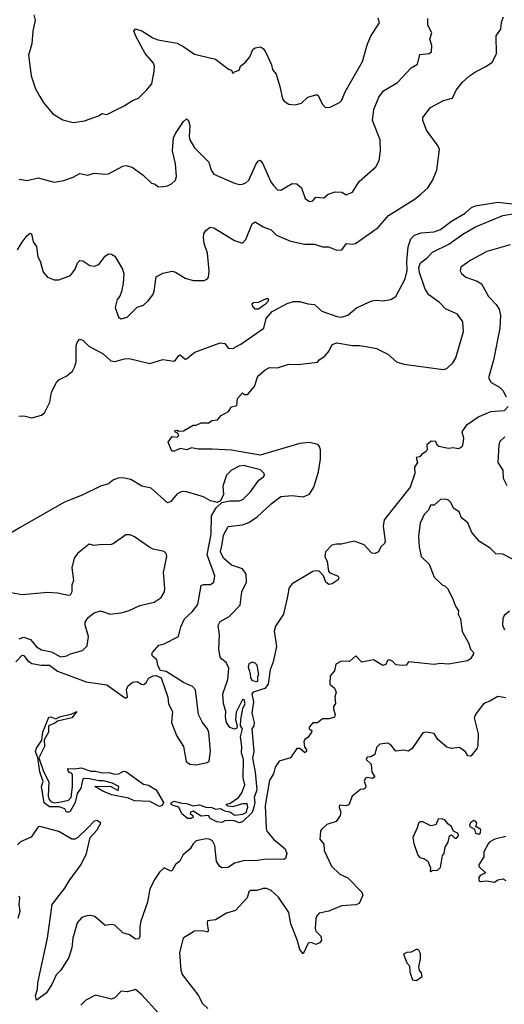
# Model space of a CAD drawing. Extents: x 1690054 to 1842981, y 782881 to 914114.
# Tile 513 of 656: x 1829419 to 1832455, y 804401 to 810567. Entities that reach past the tile are written whole.
import ezdxf

# ---------------------------------------------------------------- set-up
doc = ezdxf.new("R2010")
doc.units = 0

msp = doc.modelspace()

# ---------------------------------------------------------------- linework, layer by layer
at = {"layer": '0CON10XD'}
for points in [[(1829405, 809126.7), (1829433.6, 809173.6), (1829465, 809216.2), (1829485, 809230), (1829492.5, 809225), (1829504, 809175), (1829525, 809147.5), (1829532.4, 809082.4), (1829546.9, 809055), (1829566.4, 808986.4), (1829593.9, 808953.9), (1829635, 808937.5), (1829665, 808937.5), (1829737.5, 808965), (1829765.7, 809004.3), (1829781.2, 809045), (1829795, 809058.8), (1829815, 809056.2), (1829858.7, 809028.7), (1829885, 809022.9), (1829915.5, 809034.5), (1829955, 809086.7), (1829975, 809101.2), (1829995, 809098.8), (1830015, 809086.2), (1830064, 809005), (1830072.5, 808975), (1830068, 808915), (1830056.1, 808863.9), (1830046.7, 808835), (1830030, 808815), (1830017.5, 808765), (1830037.1, 808705), (1830054.6, 808694.6), (1830092, 808705), (1830155, 808767.5), (1830195, 808780), (1830224.3, 808805.7), (1830253.3, 808845), (1830262.3, 808867.7), (1830275, 808956.2), (1830315, 808978.8), (1830375, 808991.2), (1830396.2, 808986.2), (1830455, 808947.5), (1830505, 808933.3), (1830575, 808933.8), (1830595, 808943.3), (1830602, 808955), (1830606.8, 808993.2), (1830596.2, 809105), (1830575.6, 809165), (1830570, 809205), (1830573.4, 809226.6), (1830585, 809246.7), (1830613.2, 809266.8), (1830635, 809264.2), (1830765, 809184.3), (1830815, 809167.5), (1830835, 809190), (1830875, 809288.8), (1830895, 809302), (1830945, 809268.9), (1830995, 809252), (1831028.6, 809218.6), (1831115, 809180.7), (1831205, 809161.4), (1831265, 809160.6), (1831315, 809144.2), (1831354.2, 809144.2), (1831405, 809122.9), (1831436.2, 809125), (1831466.7, 809165), (1831505, 809161.8), (1831523.8, 809166.2), (1831665, 809265.8), (1831729.7, 809340.3), (1831896.2, 809445), (1831935, 809476.2), (1831976.2, 809515), (1832005, 809560), (1832032, 809625), (1832049.2, 809755), (1832041.4, 809775), (1831966.9, 809875), (1831944.3, 809935), (1831944.2, 809955), (1831992.6, 810017.4), (1832075, 810060), (1832130, 810075), (1832153.8, 810125), (1832193.8, 810175), (1832236.2, 810215), (1832275, 810241.4), (1832343.8, 810275), (1832377.9, 810302.1), (1832406.1, 810353.9), (1832403.8, 810465), (1832433, 810507), (1832438.3, 810551.7), (1832450, 810585)], [(1829415, 809568.8), (1829465, 809560), (1829535, 809575.8), (1829635, 809550.6), (1829695, 809559.2), (1829755, 809580.8), (1829795, 809602.9), (1829845, 809594.4), (1829885, 809605.6), (1829955, 809599.2), (1829975, 809602.5), (1830065, 809648.8), (1830085, 809653.3), (1830123.6, 809643.6), (1830193, 809593), (1830245, 809542.5), (1830267, 809537), (1830285, 809523.3), (1830305, 809520), (1830345, 809526.7), (1830370.7, 809539.3), (1830395, 809562.5), (1830400.8, 809585), (1830396.2, 809665), (1830377.3, 809745), (1830383.3, 809826.7), (1830394.6, 809855), (1830445, 809930), (1830465, 809946.7), (1830475.6, 809935.6), (1830485.4, 809905.4), (1830480.4, 809835), (1830485, 809814), (1830514.2, 809765), (1830604.7, 809674.7), (1830617.9, 809625), (1830635, 809600.6), (1830765, 809544.3), (1830795, 809535.8), (1830815, 809537.5), (1830835.5, 809544.5), (1830855, 809562), (1830901.4, 809665), (1830915, 809683.3), (1830925, 809686.7), (1830942, 809665), (1830992, 809552), (1831008.3, 809528.3), (1831035, 809502.5), (1831055, 809499.2), (1831125, 809541.2), (1831155, 809540), (1831184.2, 809515), (1831207, 809447), (1831235, 809428.8), (1831255, 809433.3), (1831275, 809456.2), (1831325, 809451.2), (1831352.5, 809475), (1831395, 809488.8), (1831437, 809487), (1831465, 809470), (1831505, 809486.7), (1831546.1, 809553.9), (1831650, 809645), (1831670, 809685), (1831680, 809745), (1831677.8, 809815), (1831629.4, 809935), (1831638.6, 810005), (1831668.6, 810081.4), (1831697.7, 810122.3), (1831786.6, 810173.4), (1831872, 810265), (1831910.5, 810289.5), (1831925, 810349.2), (1831985, 810354.4), (1831998, 810365), (1832000.8, 810405), (1831989.2, 810445), (1832001.8, 810485), (1831975, 810533.3), (1831975.4, 810575)], [(1829507, 810597), (1829515.7, 810565), (1829500.6, 810495), (1829495.6, 810415), (1829474.2, 810345), (1829492, 810215), (1829518.8, 810135), (1829545.8, 810085.8), (1829570, 810045), (1829626.8, 809976.8), (1829689.7, 809939.7), (1829755, 809924), (1829825.8, 809934.2), (1829912.5, 809965), (1829935, 809978.8), (1829965.7, 809974.3), (1830073, 810027), (1830125, 810060), (1830164.1, 810075.9), (1830214.2, 810125.8), (1830246, 810165), (1830260.8, 810245), (1830264, 810275), (1830258, 810295), (1830205.6, 810355), (1830151.9, 810455), (1830134.2, 810495), (1830145, 810508.8), (1830185, 810497.1), (1830253.2, 810453.2), (1830285, 810440.4), (1830405, 810419.1), (1830447.6, 810397.6), (1830515, 810350.8), (1830645, 810320), (1830727, 810257), (1830745, 810250), (1830755, 810230), (1830765, 810240), (1830795, 810250), (1830802.5, 810275), (1830835, 810302.5), (1830860, 810335), (1830880.5, 810379.5), (1830895, 810390), (1830925, 810397.5), (1830945, 810386.7), (1830961.7, 810361.7), (1830996.2, 810285), (1831003.8, 810255), (1831026.7, 810225), (1831049.2, 810149.2), (1831065, 810072.5), (1831076.1, 810056.1), (1831105, 810038.8), (1831145, 810033.8), (1831185, 810043.3), (1831225, 810081.2), (1831275, 810097.5), (1831286.7, 810096.7), (1831316.7, 810035), (1831335, 810016.7), (1831365, 810018.8), (1831422.3, 810047.7), (1831437, 810063), (1831458, 810115), (1831567.5, 810305), (1831598, 810415), (1831620.9, 810469.1), (1831673.3, 810546.7), (1831665, 810575.7)], [(1829414.6, 808084.6), (1829445, 808086.7), (1829494.7, 808074.7), (1829555, 808090.3), (1829575, 808104.5), (1829608.6, 808171.4), (1829618.7, 808235), (1829650.7, 808295), (1829665, 808310.7), (1829715, 808336), (1829749.6, 808365), (1829765.5, 808395), (1829772.2, 808425), (1829772.7, 808525), (1829778.9, 808545), (1829794.6, 808565.4), (1829815, 808561.1), (1829852.9, 808522.9), (1829942.7, 808475), (1829989.3, 808430.7), (1830015, 808425.6), (1830075, 808442.5), (1830105, 808444.5), (1830235, 808413.3), (1830315, 808438.5), (1830385, 808428.1), (1830395.9, 808434.1), (1830415.7, 808464.3), (1830425, 808467.5), (1830455, 808441.1), (1830465, 808442.7), (1830515.4, 808484.6), (1830675, 808544.3), (1830705, 808540), (1830725, 808510), (1830755, 808508.8), (1830805, 808535.8), (1830947.5, 808635), (1830962.5, 808695), (1831000.1, 808739.9), (1831095, 808788.7), (1831135, 808802.9), (1831175, 808803.1), (1831225, 808787.8), (1831265, 808784.3), (1831311.1, 808741.1), (1831405, 808707.8), (1831435.6, 808704.4), (1831475, 808715.8), (1831528, 808762), (1831625, 808806), (1831655, 808811.2), (1831695, 808806.2), (1831745, 808814), (1831776.4, 808833.6), (1831834.3, 808945), (1831847.2, 808997.2), (1831844.4, 809055), (1831853.3, 809145), (1831870, 809195), (1831891.7, 809218.3), (1831935, 809232.7), (1832015, 809238.5), (1832055, 809253.9), (1832124, 809306), (1832209.5, 809355), (1832249.7, 809390.3), (1832275, 809400.7), (1832415, 809423.7), (1832505, 809413.9)], [(1830625, 807877.1), (1830538.1, 807878.1), (1830495, 807885.8), (1830466.7, 807873.3), (1830425, 807881.4), (1830387.5, 807865), (1830372.5, 807865), (1830348.3, 807921.7), (1830375, 807957.5), (1830405, 807953.3), (1830417, 807963), (1830408.3, 807978.3), (1830390, 807985), (1830393.3, 807995), (1830405, 807996.7), (1830415, 807990), (1830445, 807993.3), (1830505, 808027.5), (1830525, 808027.5), (1830555, 808042.5), (1830605, 808042.5), (1830623, 808057), (1830658.3, 808061.7), (1830681.7, 808088.3), (1830726.4, 808113.6), (1830745, 808142.5), (1830779.3, 808150.7), (1830783.3, 808195), (1830815, 808230), (1830825, 808220), (1830845, 808220), (1830853, 808227), (1830889.7, 808270.3), (1830910.8, 808335), (1830956.9, 808375), (1830985, 808388.7), (1831035, 808386.2), (1831105, 808409.6), (1831162.7, 808407.3), (1831285, 808423.3), (1831295, 808436.7), (1831330, 808460), (1831357.5, 808492.5), (1831377.3, 808532.7), (1831405, 808543.1), (1831505, 808526.4), (1831547.6, 808527.6), (1831589.7, 808519.7), (1831655, 808508), (1831725, 808471.8), (1831780, 808425), (1831825, 808408.8), (1832075, 808376.8), (1832095, 808383.1), (1832132.4, 808417.6), (1832151.2, 808448.8), (1832199.4, 808615), (1832195.6, 808675), (1832162.4, 808722.4), (1832086.8, 808756.8), (1832050, 808795), (1831981.8, 808845), (1831958.9, 808878.9), (1831923.2, 808983.2), (1831919.1, 809015), (1831929.1, 809045), (1831971.2, 809075), (1832005, 809111.5), (1832107.9, 809162.1), (1832195, 809222.9), (1832275, 809269.7), (1832445, 809340.6), (1832765, 809395.8)], [(1832492.4, 809157.6), (1832345, 809114.4), (1832245, 809060.8), (1832182.4, 809017.6), (1832177.8, 808995), (1832186.8, 808976.8), (1832214.8, 808954.8), (1832285, 808930), (1832313, 808913), (1832355, 808832.7), (1832405, 808784.1), (1832422.2, 808755), (1832432.1, 808715), (1832427.8, 808635), (1832387.9, 808435), (1832356.9, 808325), (1832372.3, 808295), (1832425.6, 808265), (1832445.8, 808245), (1832466.7, 808205)], [(1830915, 808754.5), (1830893.8, 808755), (1830877.5, 808775), (1830875, 808790), (1830883.8, 808796.2), (1830915, 808798.8), (1830965, 808821.2), (1830975, 808820), (1830975.8, 808805), (1830960, 808785), (1830915, 808754.5)], [(1832480, 808145), (1832455, 808116.7), (1832369.3, 808110.7), (1832295, 808079.1), (1832215.6, 808025), (1832188, 807985), (1832198.6, 807948.6), (1832198, 807925), (1832190, 807895), (1832180, 807885), (1832165, 807880), (1832135, 807886.2), (1832105, 807881.2), (1832045, 807894.2), (1832035, 807902.5), (1832025.5, 807925.5), (1831997.3, 807927.3), (1831970, 807905), (1831971.4, 807875), (1831965, 807862), (1831935.7, 807844.3), (1831925, 807830), (1831902.5, 807825), (1831911.2, 807795), (1831892.5, 807765), (1831894.4, 807725), (1831865, 807639.2), (1831702.2, 807435), (1831695.5, 807395), (1831707.7, 807302.3), (1831703.6, 807286.4), (1831682.5, 807265), (1831665.9, 807234.1), (1831645, 807223.3), (1831625, 807226.7), (1831577.3, 807277.3), (1831515, 807301.2), (1831435, 807282), (1831402.7, 807282.7), (1831375, 807275.6), (1831334.4, 807235), (1831330.6, 807205), (1831346.2, 807175), (1831353, 807113), (1831363, 807103), (1831410, 807085), (1831417.5, 807075), (1831415, 807060), (1831376.7, 807033.3), (1831355, 807030), (1831337.5, 807045), (1831322.5, 807085), (1831295, 807112.5), (1831275, 807116.2), (1831255, 807111.2), (1831126, 807035), (1831105, 807006.7), (1831099.4, 806965), (1831071.1, 806845), (1831021.8, 806768.2), (1831012.7, 806737.3), (1831027.5, 806642.5), (1831007.1, 806545), (1830989.1, 806495), (1830975.4, 806405), (1830955, 806377.8), (1830882.5, 806355), (1830874.1, 806345.9), (1830884.7, 806295), (1830873.3, 806225), (1830888.9, 806165), (1830885.5, 806144.5), (1830873.8, 806125), (1830885.8, 805985), (1830878.3, 805941.7), (1830895.2, 805855), (1830904.3, 805745), (1830888.2, 805695), (1830892.1, 805665), (1830886.9, 805635), (1830875, 805602.5), (1830815, 805544.2), (1830795, 805536.7), (1830765, 805550), (1830725, 805552.5), (1830705, 805550), (1830685, 805538.8), (1830655, 805543.6), (1830613.3, 805565), (1830602.5, 805582.5), (1830555, 805579.2), (1830505, 805610), (1830490, 805605), (1830486.7, 805595), (1830503, 805583), (1830505, 805573.3), (1830492.5, 805565), (1830470, 805565), (1830434, 805594), (1830415.8, 805635.8), (1830380, 805645), (1830366.2, 805655), (1830370, 805665), (1830387.5, 805672.5), (1830435, 805660), (1830465, 805659.4), (1830505, 805643.3), (1830545, 805650), (1830585, 805636.2), (1830622.7, 805632.7), (1830645, 805622), (1830675, 805626.7), (1830702.1, 805612.1), (1830735.6, 805605.6), (1830766, 805586), (1830817.4, 805592.6), (1830837.5, 805602.5), (1830849.2, 805635), (1830845, 805656.7), (1830815, 805656), (1830755, 805637.1), (1830722.7, 805642.7), (1830710, 805655), (1830735, 805659.2), (1830788.8, 805695), (1830811.2, 805725), (1830830, 805775), (1830818.3, 805818.3), (1830821.2, 805935), (1830807.8, 805975), (1830811.1, 806015), (1830802.5, 806075), (1830814, 806125), (1830803.3, 806145), (1830804.3, 806185), (1830817.5, 806252.5), (1830830.8, 806285), (1830825, 806307.5), (1830815, 806310), (1830775, 806230), (1830770, 806185), (1830781.2, 806145), (1830778.8, 806131.2), (1830765, 806124.3), (1830735, 806134.5), (1830715, 806166.2), (1830708, 806202), (1830711.1, 806235), (1830695.7, 806285), (1830692, 806345), (1830724, 806435), (1830728.8, 806505), (1830712.3, 806542.3), (1830685, 806562), (1830675, 806577.5), (1830665.8, 806625), (1830670, 806715), (1830662.7, 806772.7), (1830675, 806797.5), (1830730.8, 806829.2), (1830799.3, 806900.7), (1830810.8, 806985), (1830839.1, 807045), (1830838.6, 807095), (1830815, 807128), (1830745, 807152), (1830695, 807194), (1830677.1, 807235), (1830686.7, 807283.3), (1830695, 807338.8), (1830725, 807393.8), (1830815, 807404), (1830855, 807418.9), (1830907.1, 807452.9), (1830994.6, 807535.4), (1831055, 807580), (1831125, 807586.9), (1831195, 807578.6), (1831234.4, 807595.6), (1831261.5, 807638.5), (1831291.8, 807735), (1831303.8, 807815), (1831303.5, 807873.5), (1831297.9, 807895), (1831287.4, 807907.4), (1831235, 807918.6), (1831175, 807913.9), (1830925, 807840.8), (1830745, 807870.5), (1830625, 807877.1)], [(1832459.2, 807955), (1832426.7, 807925), (1832420.6, 807905), (1832415.4, 807795), (1832445, 807745.8), (1832448.7, 807695), (1832470, 807650)], [(1829395.9, 806545), (1829435, 806587.5), (1829445, 806584.6), (1829468.3, 806555), (1829495, 806534.8), (1829555, 806524.5), (1829605, 806524.8), (1829655, 806487.3), (1829835, 806420), (1829965, 806400.8), (1830075, 806322), (1830085, 806318.8), (1830093.8, 806326.2), (1830088.8, 806371.2), (1830096, 806394), (1830125, 806417.5), (1830155, 806422.5), (1830182.5, 806405), (1830195, 806404.2), (1830211.2, 806415), (1830227, 806443), (1830255, 806457.5), (1830275, 806460), (1830306.4, 806446.4), (1830348, 806325), (1830351.7, 806281.7), (1830377.1, 806235), (1830370.8, 806165), (1830402, 806085), (1830446.2, 806016.2), (1830461.7, 805921.7), (1830484.5, 805904.5), (1830525, 805900.6), (1830592.5, 805915), (1830605.5, 805924.5), (1830614.6, 805985.4), (1830604, 806104), (1830596.5, 806125), (1830563.3, 806165), (1830540, 806215), (1830521.3, 806371.3), (1830501.7, 806391.7), (1830445.8, 806415.8), (1830337.5, 806485), (1830300.7, 806490.7), (1830283.6, 806523.6), (1830278.3, 806558.3), (1830250.7, 806580.7), (1830246.7, 806595), (1830251.2, 806605), (1830290, 806650), (1830325, 806659.2), (1830415, 806703.3), (1830428.6, 806765), (1830450.8, 806815), (1830500.6, 806859.4), (1830535.7, 806905), (1830556.8, 807023.2), (1830570.5, 807029.5), (1830615, 807030), (1830634.5, 807045.5), (1830641.1, 807085), (1830592.8, 807215), (1830618.5, 807345), (1830619.9, 807460.1), (1830649.7, 807510.3), (1830686, 807544), (1830735.6, 807554.4), (1830795, 807554.5), (1830817.2, 807562.8), (1830865, 807610.8), (1830916.7, 807683.3), (1830946.7, 807705), (1830953.3, 807715), (1830951.2, 807725), (1830927.8, 807747.8), (1830845, 807768.8), (1830825, 807774.4), (1830795, 807770), (1830746.2, 807745), (1830715, 807713.8), (1830690.8, 807645), (1830696.4, 807593.6), (1830677, 807553), (1830656.7, 807543.3), (1830615, 807553.3), (1830569.7, 807579.7), (1830465, 807609.4), (1830435, 807611.4), (1830405, 807597.5), (1830365, 807550), (1830345, 807540.6), (1830242.9, 807632.9), (1830185, 807645.5), (1830115, 807687.1), (1830065, 807698.1), (1830035, 807695.6), (1830006.2, 807685), (1829975, 807659.5), (1829925.3, 807644.7), (1829815, 807592.2), (1829695, 807544.4), (1829422.5, 807387.5), (1829335, 807334.5)], [(1832515, 807183.8), (1832445, 807220.7), (1832402.2, 807222.2), (1832367, 807257), (1832299.9, 807299.9), (1832251.1, 807355), (1832225.8, 807415.8), (1832187.4, 807447.4), (1832171.2, 807485), (1832138, 807505), (1832118, 807545), (1832105, 807557.5), (1832085, 807563.8), (1832055, 807562.5), (1832015, 807527.5), (1831993.6, 807526.4), (1831980, 807495), (1831952.6, 807467.4), (1831927.8, 807415), (1831917, 807333), (1831922, 807265), (1831934.3, 807205), (1831985, 807156.7), (1832016, 807075), (1832065, 807028), (1832085, 807019.2), (1832099.2, 807005), (1832130.8, 806945), (1832148.6, 806895), (1832168, 806865), (1832166, 806845), (1832180, 806815), (1832190, 806735), (1832231.2, 806665), (1832243.3, 806625), (1832262.5, 806605), (1832262.5, 806595), (1832243.3, 806565), (1832225, 806552), (1832105, 806530.8), (1832055, 806534.4), (1832015, 806528.6), (1831855, 806546), (1831840, 806525), (1831817, 806523), (1831776.1, 806526.1), (1831757.4, 806547.4), (1831735, 806558.1), (1831724, 806555), (1831712, 806528), (1831695, 806523.3), (1831635, 806557.5), (1831562.7, 806542.7), (1831525, 806583.8), (1831485, 806547.5), (1831435, 806550), (1831400, 806530), (1831390.8, 806489.2), (1831365, 806457.5), (1831361.5, 806405), (1831390.5, 806380.5), (1831402, 806355), (1831392.5, 806325), (1831397.5, 806285), (1831385.7, 806265), (1831385, 806250), (1831395.7, 806215), (1831390.8, 806199.2), (1831355, 806188), (1831315, 806189.2), (1831285, 806164.4), (1831255, 806163.3), (1831232.7, 806137.3), (1831233.3, 806125), (1831250, 806115), (1831247.5, 806105), (1831225.7, 806074.3), (1831205, 806060), (1831199.2, 806045), (1831204.2, 806014.2), (1831216.7, 805995), (1831215, 805983.3), (1831205, 805976.7), (1831175, 806003.8), (1831155, 806002.5), (1831115.7, 805944.3), (1831045, 805923.3), (1831020, 805885), (1831009.4, 805845), (1830983.8, 805805), (1830956.7, 805645), (1830962.8, 805502.8), (1830968.1, 805485), (1831008.2, 805435), (1831082.3, 805375), (1831092.7, 805345), (1831085, 805313.8), (1831073.3, 805306.7), (1831025, 805310.4), (1830947.8, 805307.8), (1830895, 805298.8), (1830827.9, 805302.1), (1830765, 805284.5), (1830725, 805258.1), (1830685, 805255.8), (1830673, 805263)], [(1829415, 806689.5), (1829445, 806699.5), (1829486.5, 806686.5), (1829525, 806640), (1829555, 806620.4), (1829617.4, 806607.4), (1829675, 806576.9), (1829715, 806582.5), (1829737.5, 806595), (1829813.4, 806616.6), (1829840.8, 806645), (1829849.4, 806705), (1829828.6, 806775), (1829830, 806795), (1829847.1, 806822.9), (1829885, 806853.3), (1829925, 806864.4), (1829985, 806844.4), (1830055, 806852.9), (1830105, 806867.1), (1830171.2, 806898.8), (1830261.1, 806918.9), (1830305, 806949.2), (1830325.7, 806985), (1830328.6, 807005), (1830320, 807105), (1830340, 807205), (1830337.5, 807225), (1830325, 807236.2), (1830255, 807251.2), (1830235, 807261.2), (1830138.8, 807328.8), (1830110.7, 807340.7), (1830085, 807340), (1830005.7, 807284.3), (1829985, 807278.8), (1829935, 807281.2), (1829885, 807274), (1829855, 807282.5), (1829781.4, 807225), (1829759.4, 807195), (1829746, 807135), (1829756.2, 807055), (1829746.7, 807025), (1829745.8, 806984.2), (1829735.9, 806964.1), (1829725, 806960), (1829655, 806976), (1829595, 806980), (1829435, 806965.8), (1829365, 806976.9)], [(1832487, 806863), (1832455, 806836.7), (1832445.9, 806814.1), (1832443.8, 806775), (1832456, 806745)], [(1830905, 806423.3), (1830910, 806425), (1830910, 806455), (1830916.2, 806465), (1830906.2, 806525), (1830895, 806537.5), (1830875, 806542.5), (1830855, 806532.5), (1830850, 806515), (1830863, 806473), (1830864.2, 806445), (1830875, 806428.8), (1830905, 806423.3)], [(1832465, 806321.2), (1832415, 806328.8), (1832365, 806299.2), (1832326.2, 806285), (1832303.6, 806256.4), (1832273.5, 806216.5), (1832266.9, 806195), (1832292.2, 806095), (1832288.5, 806021.5), (1832284, 806005), (1832246.2, 805955), (1832225.9, 805955.9), (1832212, 805982), (1832175, 806008.8), (1832125, 806002), (1832095, 806010.8), (1832039.1, 806059.1), (1832015, 806097.5), (1831965.8, 806105.8), (1831945, 806102), (1831877.3, 806002.7), (1831855, 805986.2), (1831825, 805993.3), (1831775, 805986.2), (1831744.2, 806025), (1831725, 806036.7), (1831675, 806029.1), (1831655, 806010), (1831643.8, 805965), (1831618.8, 805951.2), (1831595, 805949.2), (1831588.6, 805935), (1831620, 805905), (1831624.2, 805855), (1831644, 805825), (1831630, 805815), (1831595, 805821.9), (1831585, 805817.1), (1831577.5, 805797.5), (1831587.7, 805767.7), (1831585, 805757.5), (1831575, 805748.8), (1831555, 805746.2), (1831501.4, 805705), (1831480.9, 805649.1), (1831465, 805643.3), (1831422.3, 805647.7), (1831419.5, 805635), (1831430.6, 805605), (1831426.6, 805583.4), (1831401.2, 805545), (1831343, 805527), (1831310, 805495), (1831304, 805485), (1831298.9, 805435), (1831323.6, 805403.6), (1831325.8, 805365), (1831372.9, 805265), (1831425, 805215.4), (1831475, 805192.5), (1831562.5, 805102.5), (1831568.5, 805085), (1831545, 805031.2), (1831525, 805022.9), (1831435, 805017.1), (1831355, 804984), (1831295, 804971.2), (1831280.8, 804955), (1831274.4, 804935.6), (1831270, 804875), (1831275, 804858.8), (1831305, 804827.5), (1831309.5, 804800.5), (1831297.5, 804785), (1831275, 804776.2), (1831245, 804788.9), (1831226.1, 804783.9), (1831195, 804717.5), (1831173.8, 804743.8), (1831157.8, 804805), (1831117.1, 804905), (1831105.6, 804975.6), (1831041, 805071), (1830994.6, 805114.6), (1830965, 805125.6), (1830945, 805126.5), (1830905, 805114.5), (1830865, 805114.6), (1830853.8, 805105), (1830843.4, 805066.6), (1830771.7, 804988.3), (1830715, 804971.4), (1830645, 804930.8), (1830595.8, 804924.2), (1830592.5, 804907.5), (1830600.8, 804865), (1830596.9, 804853.1), (1830565, 804861.4), (1830515, 804859.2), (1830444, 804815), (1830419.4, 804725), (1830429.5, 804615), (1830437.2, 804587.2), (1830538.1, 804458.1), (1830565, 804406), (1830598, 804375)], [(1829725, 805604), (1829712.5, 805605), (1829702.5, 805625), (1829667, 805637), (1829605, 805636.7), (1829572.1, 805662.1), (1829556, 805765), (1829566.9, 805796.9), (1829545, 805857.5), (1829533.3, 805945), (1829518.8, 805985), (1829525, 806004), (1829558.8, 806055), (1829563.3, 806105), (1829601.7, 806198.3), (1829615, 806202), (1829645, 806188.8), (1829675, 806204), (1829742.3, 806217.7), (1829777.5, 806235), (1829745, 806194.2), (1829655.8, 806174.2), (1829639.3, 806160.7), (1829600, 806145), (1829599.4, 806105), (1829573.3, 806056.7), (1829574.3, 806015), (1829538.8, 805945), (1829568.1, 805858.1), (1829601.1, 805795), (1829598.2, 805705), (1829603.8, 805683.8), (1829615, 805670), (1829635, 805662.5), (1829679.3, 805669.3), (1829725, 805679.2), (1829742, 805695), (1829750.8, 805765), (1829750, 805835), (1829746.4, 805846.4), (1829731.7, 805851.7), (1829723, 805863), (1829721.7, 805878.3), (1829765, 805875.8), (1829805, 805882.2), (1829865, 805860), (1829895, 805860), (1829935, 805850), (1829975, 805852.5), (1830015, 805843.1), (1830040, 805845), (1830070, 805860), (1830085, 805859.2), (1830195, 805780), (1830225, 805774), (1830273.8, 805745), (1830320, 805665), (1830312.5, 805645), (1830295, 805640), (1830235, 805670.6), (1830137.5, 805675), (1830101.1, 805691.1), (1829995, 805713.1), (1829940, 805735), (1829890, 805765), (1829986.7, 805766.7), (1830035, 805740), (1830040, 805765), (1830000, 805785), (1829945, 805800), (1829915, 805800), (1829846, 805816), (1829815, 805812.5), (1829802.5, 805755), (1829779.5, 805720.5), (1829765.8, 805665), (1829735, 805607.5), (1829725, 805604)], [(1831995, 805232.5), (1832005, 805240), (1832035, 805238.8), (1832055, 805256.7), (1832067, 805333), (1832077.5, 805345), (1832083.8, 805385), (1832104.1, 805415.9), (1832111.2, 805455), (1832125, 805461.2), (1832145, 805441.2), (1832155, 805442), (1832168, 805455), (1832165, 805470), (1832136.7, 805485), (1832124, 805515), (1832101.4, 805531.4), (1832084.3, 805554.3), (1832065, 805562.5), (1832040.5, 805559.5), (1832025.6, 805524.4), (1831995, 805518.8), (1831945, 805543.8), (1831925, 805543.3), (1831916.7, 805535), (1831910, 805505), (1831882.5, 805445), (1831888.1, 805408.1), (1831913.8, 805335), (1831925, 805320), (1831950, 805315), (1831976.4, 805296.4), (1831992.5, 805255), (1831990, 805235), (1831995, 805232.5)], [(1830673, 805263), (1830652.5, 805295), (1830642.2, 805395), (1830627.1, 805425), (1830606.7, 805435), (1830585, 805436.9), (1830525, 805423.9), (1830505, 805405.4), (1830486.5, 805373.5), (1830441.5, 805335), (1830422.5, 805297.5), (1830395, 805275.7), (1830375, 805238.9), (1830365, 805234.4), (1830325, 805255.7), (1830295, 805228.6), (1830265, 805184.3), (1830234.7, 805125), (1830219.7, 805040.3), (1830178.3, 804921.7), (1830170.7, 804885), (1830172, 804825), (1830165, 804810), (1830145, 804808.8), (1830106.2, 804835), (1830065, 804848.5), (1830015, 804895.8), (1829995, 804900), (1829954.2, 804894.2), (1829889.7, 804949.7), (1829865, 804957.1), (1829840, 804955), (1829808.8, 804945), (1829778.3, 804911.7), (1829751.8, 804815), (1829745.4, 804754.6), (1829726.1, 804693.9), (1829677.5, 804615), (1829647.1, 804585), (1829621.4, 804525), (1829585, 804470), (1829525, 804426.7), (1829517.5, 804455), (1829531.2, 804495), (1829533.8, 804535), (1829593.6, 804815), (1829622.3, 805025), (1829702.2, 805127.8), (1829729.6, 805175), (1829805, 805276), (1829838.5, 805345), (1829860, 805445), (1829905, 805493.3), (1829926.7, 805535), (1829905, 805552.5), (1829885, 805547.5), (1829845, 805506.7), (1829782.5, 805445), (1829765, 805435.6), (1829745, 805434.4), (1829663.5, 805483.5), (1829546.2, 805513.8), (1829535, 805512), (1829492, 805448), (1829425, 805418.5), (1829405, 805400)], [(1832295, 805466.2), (1832305, 805473.8), (1832307.5, 805495), (1832277.5, 805515), (1832283.3, 805535), (1832277.5, 805545), (1832265, 805551.2), (1832245, 805540), (1832236.7, 805525), (1832240, 805515), (1832267.5, 805497.5), (1832275, 805473.3), (1832295, 805466.2)], [(1832465, 805451.2), (1832395, 805436), (1832365, 805418.6), (1832354.3, 805405), (1832326.2, 805355), (1832327.5, 805325), (1832294.4, 805275), (1832295, 805264), (1832337.5, 805225), (1832303.3, 805206.7), (1832294.4, 805195), (1832295.8, 805175.8), (1832305, 805169.2), (1832343.6, 805173.6), (1832393.6, 805166.4)], [(1832393.6, 805166.4), (1832415, 805180), (1832445, 805186.7), (1832465, 805176)], [(1829410.5, 804939.5), (1829421.2, 804985), (1829416.2, 805025), (1829420, 805065), (1829415, 805077.5)], [(1831905, 804550), (1831940, 804575), (1831937, 804597), (1831923, 804613), (1831920, 804635), (1831930, 804685), (1831929.3, 804719.3), (1831919.3, 804739.3), (1831906.7, 804746.7), (1831871.7, 804728.3), (1831843.8, 804726.2), (1831822.5, 804715), (1831845, 804660), (1831861.7, 804641.7), (1831862.5, 804605), (1831880, 804555), (1831905, 804550)], [(1830286.4, 804346.4), (1830185, 804461.2), (1830145, 804494.5), (1830095, 804478.1), (1830055, 804484), (1830017.4, 804442.6), (1829995, 804432.5), (1829895, 804457.1), (1829833.2, 804426.8), (1829801.2, 804395)]]:
    msp.add_lwpolyline(points, dxfattribs=at)

doc.saveas('drawing.dxf')
